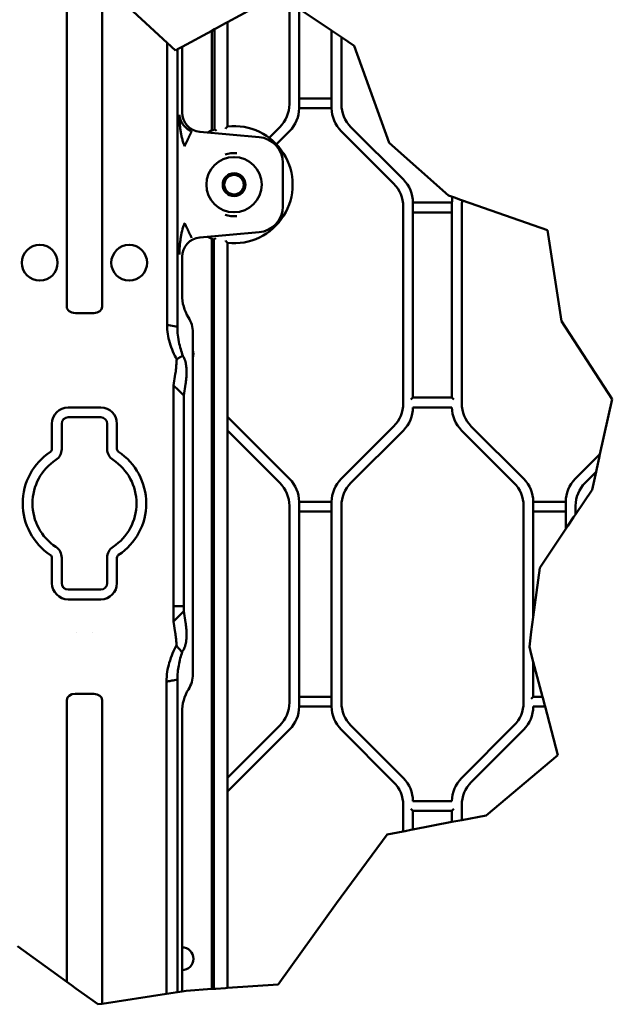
# Model space of a CAD drawing. Header units: millimetres. Extents: x 0 to 14369, y -869 to 2970.
# Tile 414 of 656: x 2514 to 2696, y 1609 to 1911. Entities that reach past the tile are written whole.
import ezdxf

# ---------------------------------------------------------------- set-up
doc = ezdxf.new("R2010")
doc.units = ezdxf.units.MM
doc.header["$LTSCALE"] = 10
doc.layers.add('Bruchlinie (ISO)', color=7, linetype='Continuous', lineweight=50)
doc.layers.add('Sichtbar (ISO)', color=7, linetype='Continuous', lineweight=50)

msp = doc.modelspace()

# ---------------------------------------------------------------- linework, layer by layer
at = {"layer": 'Bruchlinie (ISO)'}
for p, q in [((2539.528, 1922.647), (2559.519, 1904.186)), ((2578.091, 1910.524), (2593.665, 1918.978)), ((2578.091, 1910.524), (2593.665, 1918.978)), ((2600.091, 1914.649), (2610.091, 1907.912)), ((2600.091, 1914.649), (2610.091, 1907.912)), ((2578.091, 1910.524), (2577.491, 1910.198)), ((2578.091, 1910.524), (2577.491, 1910.198)), ((2564.091, 1902.924), (2573.239, 1907.89)), ((2573.239, 1907.89), (2574.118, 1908.367)), ((2573.239, 1907.89), (2574.118, 1908.367)), ((2574.718, 1908.693), (2574.118, 1908.367)), ((2574.718, 1908.693), (2574.118, 1908.367)), ((2574.718, 1908.693), (2577.491, 1910.198)), ((2574.718, 1908.693), (2577.491, 1910.198)), ((2610.691, 1907.507), (2610.091, 1907.912)), ((2610.691, 1907.507), (2610.091, 1907.912)), ((2610.691, 1907.507), (2612.491, 1906.295)), ((2610.691, 1907.507), (2612.491, 1906.295)), ((2613.091, 1905.89), (2612.491, 1906.295)), ((2613.091, 1905.89), (2612.491, 1906.295)), ((2613.091, 1905.89), (2617.055, 1903.22)), ((2613.091, 1905.89), (2617.055, 1903.22)), ((2559.519, 1904.186), (2562.072, 1901.828)), ((2562.072, 1901.828), (2562.685, 1902.161)), ((2562.685, 1902.161), (2564.091, 1902.924)), ((2617.055, 1903.22), (2627.797, 1873.444)), ((2617.055, 1903.22), (2627.797, 1873.444)), ((2627.797, 1873.444), (2646.064, 1857.193)), ((2627.797, 1873.444), (2646.064, 1857.193)), ((2646.064, 1857.193), (2647.246, 1856.779)), ((2646.064, 1857.193), (2647.246, 1856.779)), ((2647.246, 1856.779), (2647.821, 1856.578)), ((2647.246, 1856.779), (2647.82, 1856.579)), ((2647.82, 1856.579), (2649.709, 1855.917)), ((2647.821, 1856.578), (2649.709, 1855.917)), ((2649.709, 1855.917), (2650.28, 1855.717)), ((2649.709, 1855.917), (2650.28, 1855.717)), ((2650.28, 1855.717), (2676.485, 1846.537)), ((2650.28, 1855.717), (2676.485, 1846.537)), ((2676.485, 1846.537), (2680.724, 1818.583)), ((2676.485, 1846.537), (2680.724, 1818.583)), ((2680.724, 1818.583), (2696.389, 1794.611)), ((2680.724, 1818.583), (2696.389, 1794.611)), ((2696.389, 1794.611), (2692.6, 1777.674)), ((2696.389, 1794.611), (2692.6, 1777.674)), ((2692.355, 1776.581), (2692.6, 1777.674)), ((2692.355, 1776.581), (2692.6, 1777.674)), ((2692.355, 1776.581), (2691.622, 1773.302)), ((2692.355, 1776.581), (2691.622, 1773.302)), ((2691.377, 1772.209), (2690.151, 1766.726)), ((2691.377, 1772.209), (2691.622, 1773.302)), ((2691.377, 1772.209), (2691.622, 1773.302)), ((2690.151, 1766.726), (2685.091, 1759.177)), ((2684.491, 1758.281), (2685.091, 1759.177)), ((2684.491, 1758.281), (2685.091, 1759.177)), ((2684.491, 1758.281), (2682.691, 1755.596)), ((2684.491, 1758.281), (2682.691, 1755.596)), ((2682.091, 1754.7), (2674.098, 1742.773)), ((2682.091, 1754.7), (2674.098, 1742.773)), ((2682.091, 1754.7), (2682.691, 1755.596)), ((2682.091, 1754.7), (2682.691, 1755.596)), ((2674.098, 1742.773), (2672.091, 1727.564)), ((2674.098, 1742.773), (2672.091, 1727.564)), ((2671.491, 1723.017), (2672.091, 1727.564)), ((2671.491, 1723.017), (2672.091, 1727.564)), ((2671.491, 1723.017), (2670.888, 1718.45)), ((2671.491, 1723.017), (2670.888, 1718.45)), ((2670.888, 1718.45), (2671.491, 1716.156)), ((2670.888, 1718.45), (2671.491, 1716.156)), ((2672.091, 1713.871), (2671.491, 1716.156)), ((2672.091, 1713.871), (2671.491, 1716.156)), ((2672.091, 1713.871), (2674.929, 1703.065)), ((2672.091, 1713.871), (2674.929, 1703.065)), ((2675.087, 1702.465), (2674.929, 1703.065)), ((2675.087, 1702.465), (2675.56, 1700.665)), ((2675.717, 1700.065), (2675.56, 1700.665)), ((2675.717, 1700.065), (2679.651, 1685.089)), ((2679.651, 1685.089), (2657.556, 1666.616)), ((2649.491, 1665.054), (2650.091, 1665.17)), ((2649.491, 1665.054), (2650.091, 1665.17)), ((2657.556, 1666.616), (2650.091, 1665.17)), ((2634.491, 1662.149), (2632.691, 1661.8)), ((2634.491, 1662.149), (2632.691, 1661.8)), ((2634.491, 1662.149), (2635.091, 1662.265)), ((2634.491, 1662.149), (2635.091, 1662.265)), ((2647.091, 1664.589), (2635.091, 1662.265)), ((2647.091, 1664.589), (2635.091, 1662.265)), ((2647.091, 1664.589), (2647.691, 1664.706)), ((2647.091, 1664.589), (2647.691, 1664.706)), ((2649.491, 1665.054), (2647.691, 1664.706)), ((2649.491, 1665.054), (2647.691, 1664.706)), ((2627.188, 1660.734), (2611.629, 1639.63)), ((2627.188, 1660.734), (2611.629, 1639.63)), ((2632.091, 1661.684), (2627.188, 1660.734)), ((2632.091, 1661.684), (2627.188, 1660.734)), ((2632.091, 1661.684), (2632.691, 1661.8)), ((2632.091, 1661.684), (2632.691, 1661.8)), ((2611.629, 1639.63), (2593.607, 1614.633)), ((2611.629, 1639.63), (2593.607, 1614.633)), ((2528.654, 1615.46), (2513.507, 1626.401)), ((2530.068, 1614.439), (2528.654, 1615.46)), ((2531.482, 1613.417), (2530.068, 1614.439)), ((2593.607, 1614.633), (2578.091, 1613.569)), ((2593.607, 1614.633), (2578.091, 1613.569)), ((2536.7, 1609.649), (2531.482, 1613.417)), ((2559.349, 1611.768), (2539.528, 1608.725)), ((2562.676, 1612.279), (2559.349, 1611.768)), ((2564.091, 1612.496), (2562.676, 1612.279)), ((2565.409, 1612.699), (2564.091, 1612.496)), ((2573.239, 1613.236), (2565.409, 1612.699)), ((2573.891, 1613.281), (2573.239, 1613.236)), ((2573.891, 1613.281), (2573.239, 1613.236)), ((2573.891, 1613.281), (2574.491, 1613.322)), ((2573.891, 1613.281), (2574.491, 1613.322)), ((2577.491, 1613.528), (2574.491, 1613.322)), ((2577.491, 1613.528), (2574.491, 1613.322)), ((2577.491, 1613.528), (2578.091, 1613.569)), ((2577.491, 1613.528), (2578.091, 1613.569)), ((2538.114, 1608.627), (2536.7, 1609.649)), ((2538.25, 1608.529), (2538.114, 1608.627)), ((2539.528, 1608.725), (2538.25, 1608.529))]:
    msp.add_line(p, q, dxfattribs=at)
at = {"layer": 'Sichtbar (ISO)'}
for p, q in [((2539.528, 1922.647), (2539.528, 1823.005)), ((2528.654, 1823.005), (2528.654, 1920.374)), ((2597.091, 1916.67), (2597.091, 1885.307)), ((2597.091, 1885.307), (2597.091, 1916.67)), ((2600.091, 1884.065), (2600.091, 1914.649)), ((2600.091, 1914.649), (2600.091, 1884.065)), ((2578.091, 1878.433), (2578.091, 1910.524)), ((2578.091, 1910.524), (2578.091, 1878.433)), ((2573.239, 1877.189), (2573.239, 1907.89)), ((2574.118, 1908.367), (2574.118, 1877.524)), ((2574.118, 1877.524), (2574.118, 1908.367)), ((2610.091, 1907.912), (2610.091, 1884.065)), ((2610.091, 1884.065), (2610.091, 1907.912)), ((2613.091, 1885.307), (2613.091, 1905.89)), ((2613.091, 1905.89), (2613.091, 1885.307)), ((2559.519, 1821.077), (2559.519, 1904.186)), ((2562.685, 1902.161), (2562.685, 1821.077)), ((2564.091, 1902.924), (2564.091, 1882.747)), ((2610.091, 1887.065), (2600.091, 1887.065)), ((2600.091, 1887.065), (2610.091, 1887.065)), ((2600.091, 1884.065), (2610.091, 1884.065)), ((2610.091, 1884.065), (2600.091, 1884.065)), ((2594.162, 1878.236), (2590.879, 1874.953)), ((2590.879, 1874.953), (2594.162, 1878.236)), ((2593.126, 1872.957), (2597.162, 1876.994)), ((2597.162, 1876.994), (2593.126, 1872.957)), ((2613.02, 1876.994), (2629.162, 1860.852)), ((2629.162, 1860.852), (2613.02, 1876.994)), ((2632.162, 1862.094), (2616.02, 1878.236)), ((2616.02, 1878.236), (2632.162, 1862.094)), ((2587.788, 1875.183), (2569.561, 1876.778)), ((2595.091, 1853.875), (2595.091, 1867.213)), ((2632.091, 1853.781), (2632.091, 1793.307)), ((2632.091, 1793.307), (2632.091, 1853.781)), ((2635.091, 1795.065), (2635.091, 1855.023)), ((2647.091, 1855.023), (2635.091, 1855.023)), ((2635.091, 1855.023), (2635.091, 1795.065)), ((2635.091, 1855.023), (2647.091, 1855.023)), ((2647.091, 1855.023), (2647.091, 1795.065)), ((2647.091, 1795.065), (2647.091, 1855.023)), ((2650.091, 1793.307), (2650.091, 1853.781)), ((2650.091, 1853.781), (2650.091, 1793.307)), ((2635.091, 1852.023), (2647.091, 1852.023)), ((2647.091, 1852.023), (2635.091, 1852.023)), ((2569.561, 1844.31), (2587.788, 1845.905)), ((2573.239, 1613.236), (2573.239, 1843.899)), ((2573.891, 1843.645), (2573.891, 1613.281)), ((2573.891, 1613.281), (2573.891, 1843.645)), ((2578.091, 1613.569), (2578.091, 1842.655)), ((2578.091, 1842.655), (2578.091, 1613.569)), ((2564.091, 1838.341), (2564.091, 1826.718)), ((2531.465, 1821.079), (2536.717, 1821.079)), ((2536.892, 1821.078), (2536.953, 1821.079)), ((2562.664, 1816.807), (2559.498, 1817.417)), ((2567.391, 1710.01), (2567.391, 1815.078)), ((2561.514, 1798.807), (2562.014, 1802.283)), ((2562.972, 1797.364), (2561.514, 1798.807)), ((2565.18, 1799.152), (2564.68, 1795.676)), ((2564.68, 1795.676), (2562.972, 1797.364)), ((2561.456, 1730.98), (2561.456, 1794.108)), ((2564.622, 1794.079), (2564.622, 1730.98)), ((2635.091, 1795.065), (2634.491, 1794.465)), ((2647.091, 1795.065), (2635.091, 1795.065)), ((2647.691, 1794.465), (2647.091, 1795.065)), ((2539.091, 1792.044), (2529.091, 1792.044)), ((2635.091, 1792.065), (2647.091, 1792.065)), ((2524.091, 1779.247), (2524.091, 1787.044)), ((2527.091, 1787.044), (2527.091, 1779.247)), ((2529.091, 1789.044), (2539.091, 1789.044)), ((2541.091, 1779.247), (2541.091, 1787.044)), ((2544.091, 1787.044), (2544.091, 1779.247)), ((2597.162, 1770.094), (2578.091, 1789.165)), ((2578.091, 1789.165), (2597.162, 1770.094)), ((2629.162, 1786.236), (2613.02, 1770.094)), ((2613.02, 1770.094), (2629.162, 1786.236)), ((2669.162, 1770.094), (2653.02, 1786.236)), ((2653.02, 1786.236), (2669.162, 1770.094)), ((2578.091, 1784.923), (2594.162, 1768.852)), ((2594.162, 1768.852), (2578.091, 1784.923)), ((2616.02, 1768.852), (2632.162, 1784.994)), ((2616.02, 1768.852), (2632.162, 1784.994)), ((2650.02, 1784.994), (2666.162, 1768.852)), ((2650.02, 1784.994), (2666.162, 1768.852)), ((2692.6, 1777.674), (2685.02, 1770.094)), ((2685.02, 1770.094), (2692.6, 1777.674)), ((2688.02, 1768.852), (2691.377, 1772.209)), ((2688.02, 1768.852), (2691.377, 1772.209)), ((2610.091, 1763.023), (2600.091, 1763.023)), ((2600.091, 1700.065), (2600.091, 1763.023)), ((2600.091, 1763.023), (2610.091, 1763.023)), ((2600.091, 1763.023), (2600.091, 1700.065)), ((2610.091, 1763.023), (2610.091, 1700.065)), ((2610.091, 1700.065), (2610.091, 1763.023)), ((2672.091, 1727.564), (2672.091, 1763.023)), ((2682.091, 1763.023), (2672.091, 1763.023)), ((2672.091, 1763.023), (2672.091, 1727.564)), ((2672.091, 1763.023), (2682.091, 1763.023)), ((2682.091, 1763.023), (2682.091, 1754.7)), ((2682.091, 1754.7), (2682.091, 1763.023)), ((2597.091, 1761.781), (2597.091, 1701.307)), ((2597.091, 1701.307), (2597.091, 1761.781)), ((2600.091, 1760.023), (2610.091, 1760.023)), ((2610.091, 1760.023), (2600.091, 1760.023)), ((2613.091, 1701.307), (2613.091, 1761.781)), ((2613.091, 1701.307), (2613.091, 1761.781)), ((2669.091, 1761.781), (2669.091, 1701.307)), ((2669.091, 1761.781), (2669.091, 1701.307)), ((2672.091, 1760.023), (2682.091, 1760.023)), ((2682.091, 1760.023), (2672.091, 1760.023)), ((2685.091, 1759.177), (2685.091, 1761.781)), ((2685.091, 1759.177), (2685.091, 1761.781)), ((2524.091, 1738.044), (2524.091, 1745.841)), ((2527.091, 1745.841), (2527.091, 1738.044)), ((2541.091, 1738.044), (2541.091, 1745.841)), ((2544.091, 1745.841), (2544.091, 1738.044)), ((2539.091, 1736.044), (2529.091, 1736.044)), ((2529.091, 1733.044), (2539.091, 1733.044)), ((2564.622, 1730.98), (2561.456, 1730.98)), ((2561.514, 1726.281), (2564.681, 1729.403)), ((2564.681, 1729.403), (2565.18, 1725.936)), ((2562.014, 1722.805), (2561.514, 1726.281)), ((2531.491, 1722.803), (2531.491, 1722.805)), ((2536.691, 1722.805), (2536.691, 1722.804)), ((2672.091, 1703.065), (2672.091, 1713.871)), ((2672.091, 1713.871), (2672.091, 1703.065)), ((2528.654, 1702.084), (2528.654, 1615.46)), ((2531.482, 1704.009), (2531.482, 1704.009)), ((2536.73, 1704.01), (2536.731, 1704.01)), ((2536.911, 1704.009), (2536.952, 1704.009)), ((2539.528, 1608.725), (2539.528, 1702.084)), ((2559.349, 1611.768), (2559.349, 1704.011)), ((2562.676, 1612.279), (2562.676, 1704.011)), ((2610.091, 1703.065), (2600.091, 1703.065)), ((2600.091, 1703.065), (2610.091, 1703.065)), ((2672.091, 1703.065), (2671.491, 1702.465)), ((2674.929, 1703.065), (2672.091, 1703.065)), ((2564.091, 1698.37), (2564.091, 1612.496)), ((2600.091, 1700.065), (2610.091, 1700.065)), ((2610.091, 1700.065), (2600.091, 1700.065)), ((2672.091, 1700.065), (2675.717, 1700.065)), ((2594.162, 1694.236), (2578.091, 1678.165)), ((2578.091, 1678.165), (2594.162, 1694.236)), ((2578.091, 1673.923), (2597.162, 1692.994)), ((2597.162, 1692.994), (2578.091, 1673.923)), ((2613.02, 1692.994), (2629.162, 1676.852)), ((2629.162, 1676.852), (2613.02, 1692.994)), ((2632.162, 1678.094), (2616.02, 1694.236)), ((2632.162, 1678.094), (2616.02, 1694.236)), ((2666.162, 1694.236), (2650.02, 1678.094)), ((2666.162, 1694.236), (2650.02, 1678.094)), ((2653.02, 1676.852), (2669.162, 1692.994)), ((2653.02, 1676.852), (2669.162, 1692.994)), ((2632.091, 1669.781), (2632.091, 1661.684)), ((2632.091, 1661.684), (2632.091, 1669.781)), ((2634.491, 1668.623), (2635.091, 1668.023)), ((2647.091, 1671.023), (2635.091, 1671.023)), ((2647.091, 1668.023), (2647.691, 1668.623)), ((2650.091, 1665.17), (2650.091, 1669.781)), ((2650.091, 1665.17), (2650.091, 1669.781)), ((2635.091, 1662.265), (2635.091, 1668.023)), ((2635.091, 1668.023), (2635.091, 1662.265)), ((2635.091, 1668.023), (2647.091, 1668.023)), ((2647.091, 1668.023), (2647.091, 1664.589)), ((2647.091, 1664.589), (2647.091, 1668.023))]:
    msp.add_line(p, q, dxfattribs=at)
for centre, radius in [((2580.091, 1860.544), 8.5), ((2580.091, 1860.544), 3.5), ((2580.091, 1860.544), 3), ((2520.344, 1836.544), 5.5), ((2547.838, 1836.544), 5.5)]:
    msp.add_circle(centre, radius, dxfattribs=at)
for centre, radius, start, end in [((2587.091, 1885.307), 10, 315, 0), ((2587.091, 1885.307), 10, 315, 0), ((2590.091, 1884.065), 10, 315, 0), ((2590.091, 1884.065), 10, 315, 0), ((2620.091, 1884.065), 10, 180, 225), ((2620.091, 1884.065), 10, 180, 225), ((2623.091, 1885.307), 10, 180, 225), ((2623.091, 1885.307), 10, 180, 225), ((2580.091, 1860.544), 18, 109.3809, 117.06484), ((2580.091, 1860.544), 18, 109.3809, 117.06484), ((2580.091, 1860.544), 18, 263.62063, 96.37937), ((2580.091, 1860.544), 18, 263.62063, 96.37937), ((2587.091, 1867.213), 8, 0, 85), ((2625.091, 1855.023), 10, 0, 45), ((2625.091, 1855.023), 10, 0, 45), ((2622.091, 1853.781), 10, 0, 45), ((2622.091, 1853.781), 10, 0, 45), ((2657.091, 1855.023), 10, 169.88528, 180), ((2657.091, 1855.023), 10, 169.88528, 180), ((2587.091, 1853.875), 8, 275, 0), ((2660.091, 1853.781), 10, 168.83661, 180), ((2660.091, 1853.781), 10, 168.83661, 180), ((2580.091, 1860.544), 18, 242.93516, 249.85211), ((2580.091, 1860.544), 18, 242.93516, 249.85211), ((2564.091, 1808.544), 3.5, 340.53705, 19.46295), ((2564.091, 1808.544), 3.5, 340.53705, 19.46295), ((2622.091, 1793.307), 10, 315, 0), ((2622.091, 1793.307), 10, 315, 0), ((2660.091, 1793.307), 10, 180, 225), ((2660.091, 1793.307), 10, 180, 225), ((2529.091, 1787.044), 5, 90, 180), ((2539.091, 1787.044), 5, 0, 90), ((2625.091, 1792.065), 10, 315, 0), ((2625.091, 1792.065), 10, 315, 0), ((2657.091, 1792.065), 10, 180, 225), ((2657.091, 1792.065), 10, 180, 225), ((2529.091, 1787.044), 2, 90, 179.99999), ((2539.091, 1787.044), 2, 0, 90), ((2534.091, 1762.544), 19, 123.36701, 236.63299), ((2523.091, 1779.247), 1, 303.36701, 0), ((2523.091, 1779.247), 4, 303.99093, 0), ((2545.091, 1779.247), 4, 180, 236.63299), ((2545.091, 1779.247), 1, 180, 234.64979), ((2534.091, 1762.544), 19, 303.45549, 56.73738), ((2534.091, 1762.544), 16, 123.21103, 236.78896), ((2534.091, 1762.544), 16, 303.36701, 56.63299), ((2587.091, 1761.781), 10, 0, 45), ((2587.091, 1761.781), 10, 0, 45), ((2590.091, 1763.023), 10, 0, 45), ((2590.091, 1763.023), 10, 0, 45), ((2620.091, 1763.023), 10, 135, 180), ((2620.091, 1763.023), 10, 135, 180), ((2623.091, 1761.781), 10, 135, 180), ((2623.091, 1761.781), 10, 135, 180), ((2659.091, 1761.781), 10, 0, 45), ((2659.091, 1761.781), 10, 0, 45), ((2662.091, 1763.023), 10, 0, 45), ((2662.091, 1763.023), 10, 0, 45), ((2692.091, 1763.023), 10, 135, 180), ((2692.091, 1763.023), 10, 135, 180), ((2695.091, 1761.781), 10, 135, 180), ((2695.091, 1761.781), 10, 135, 180), ((2523.091, 1745.841), 4, 0, 56.00909), ((2545.091, 1745.841), 4, 123.36701, 180), ((2523.091, 1745.841), 1, 0, 56.63299), ((2545.091, 1745.841), 1, 121.68609, 180), ((2529.091, 1738.044), 5, 180, 270), ((2529.091, 1738.044), 2, 180, 270), ((2539.091, 1738.044), 2, 270, 0), ((2539.091, 1738.044), 5, 270, 0), ((2587.091, 1701.307), 10, 315, 0), ((2587.091, 1701.307), 10, 315, 0), ((2590.091, 1700.065), 10, 315, 0), ((2590.091, 1700.065), 10, 315, 0), ((2620.091, 1700.065), 10, 180, 225), ((2620.091, 1700.065), 10, 180, 225), ((2623.091, 1701.307), 10, 180, 225), ((2623.091, 1701.307), 10, 180, 225), ((2659.091, 1701.307), 10, 315, 0), ((2659.091, 1701.307), 10, 315, 0), ((2662.091, 1700.065), 10, 315, 0), ((2662.091, 1700.065), 10, 315, 0), ((2625.091, 1671.023), 10, 0, 45), ((2625.091, 1671.023), 10, 0, 45), ((2657.091, 1671.023), 10, 135, 180), ((2657.091, 1671.023), 10, 135, 180), ((2622.091, 1669.781), 10, 0, 45), ((2622.091, 1669.781), 10, 0, 45), ((2660.091, 1669.781), 10, 135, 180), ((2660.091, 1669.781), 10, 135, 180), ((2564.091, 1622.544), 3.5, 270, 90), ((2564.091, 1622.544), 3.5, 270, 90)]:
    msp.add_arc(centre, radius, start, end, dxfattribs=at)
for centre, major_axis, ratio, start_param, end_param in [((2570.099, 1882.762), (4.435, 4.064), 0.9974831, 2.4010828, 3.8821025), ((2570.099, 1838.326), (4.435, -4.064), 0.9974831, 2.4010828, 3.8821025), ((2576.108, 1826.946), (-1.822, -12.655), 0.9385552, 4.8646179, 5.4468703), ((2531.482, 1823.079), (-2.826, -0.148), 0.7066218, 6.2463023, 7.7491263), ((2536.7, 1823.079), (-2.826, 0.148), 0.7066218, 1.6975863, 3.1786082), ((2559.38, 1814.926), (1.215, 8.437), 0.9385552, 4.8646179, 5.4468703), ((2556.75, 1796.658), (5.875, 12.738), 0.5153214, 5.9309694, 5.9788155), ((2559.38, 1710.162), (-1.215, 8.437), 0.9385552, 3.9779076, 4.5601601), ((2576.108, 1698.142), (1.822, -12.655), 0.9385552, 3.9779076, 4.5601601), ((2531.482, 1702.009), (-2.826, 0.148), 0.7066218, 4.823319, 6.3196), ((2536.7, 1702.009), (2.826, 0.148), 0.7066218, 6.2468252, 7.7275097)]:
    msp.add_ellipse(centre, major_axis=major_axis, ratio=ratio, start_param=start_param, end_param=end_param, dxfattribs=at)
for points, knots in [([(2563.278, 1882.001), (2563.283, 1881.942), (2563.295, 1881.819), (2563.32, 1881.631), (2563.38, 1881.261), (2563.586, 1880.542), (2563.865, 1879.889), (2564.253, 1879.234), (2564.469, 1878.939), (2564.707, 1878.641), (2564.964, 1878.359), (2565.254, 1878.073), (2565.595, 1877.775), (2565.984, 1877.476), (2566.456, 1877.178), (2566.729, 1877.031), (2566.872, 1876.958), (2566.97, 1876.911), (2567.018, 1876.888)], [0, 0, 0, 0, 0.0484089, 0.0968591, 0.165394, 0.2618841, 0.3564745, 0.4474834, 0.5096073, 0.5708548, 0.6316595, 0.6927028, 0.7550396, 0.8192378, 0.884927, 0.9321715, 0.9659438, 1, 1, 1, 1]), ([(2563.492, 1878.329), (2563.448, 1878.735), (2563.41, 1879.142), (2563.38, 1879.549), (2563.35, 1879.957), (2563.326, 1880.365), (2563.309, 1880.774), (2563.301, 1880.978), (2563.294, 1881.183), (2563.289, 1881.387), (2563.286, 1881.49), (2563.284, 1881.592), (2563.282, 1881.694), (2563.28, 1881.797), (2563.279, 1881.899), (2563.278, 1882.001)], [0.62238864, 0.62238864, 0.62238864, 0.62238864, 0.74806728, 0.74806728, 0.74806728, 0.87406382, 0.87406382, 0.87406382, 0.9370666, 0.9370666, 0.9370666, 0.96854543, 0.96854543, 0.96854543, 1, 1, 1, 1]), ([(2563.297, 1881.112), (2563.297, 1881.117), (2563.297, 1881.122), (2563.287, 1881.418), (2563.281, 1881.71), (2563.278, 1882.001)], [0.451618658, 0.451618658, 0.451618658, 0.451618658, 0.452428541, 0.452428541, 0.497069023, 0.497069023, 0.497069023, 0.497069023]), ([(2564.876, 1872.382), (2564.856, 1872.43), (2564.836, 1872.478), (2564.816, 1872.527), (2564.797, 1872.575), (2564.777, 1872.623), (2564.758, 1872.671), (2564.72, 1872.767), (2564.683, 1872.864), (2564.647, 1872.961), (2564.575, 1873.154), (2564.507, 1873.348), (2564.443, 1873.544), (2564.38, 1873.738), (2564.32, 1873.934), (2564.265, 1874.13), (2564.209, 1874.327), (2564.157, 1874.524), (2564.108, 1874.721), (2564.06, 1874.919), (2564.014, 1875.117), (2563.971, 1875.315), (2563.928, 1875.514), (2563.887, 1875.713), (2563.849, 1875.913), (2563.811, 1876.113), (2563.775, 1876.313), (2563.742, 1876.513), (2563.708, 1876.714), (2563.677, 1876.915), (2563.647, 1877.116), (2563.588, 1877.52), (2563.536, 1877.924), (2563.492, 1878.329)], [0, 0, 0, 0, 0.01570488, 0.01570488, 0.01570488, 0.03138039, 0.03138039, 0.03138039, 0.06264871, 0.06264871, 0.06264871, 0.1249111, 0.1249111, 0.1249111, 0.18693985, 0.18693985, 0.18693985, 0.2488699, 0.2488699, 0.2488699, 0.31080742, 0.31080742, 0.31080742, 0.37282722, 0.37282722, 0.37282722, 0.43497729, 0.43497729, 0.43497729, 0.4972843, 0.4972843, 0.4972843, 0.62238864, 0.62238864, 0.62238864, 0.62238864]), ([(2574.718, 1877.094), (2574.716, 1877.095), (2574.715, 1877.096), (2574.66, 1877.136), (2574.606, 1877.175), (2574.503, 1877.249), (2574.454, 1877.284), (2574.345, 1877.363), (2574.288, 1877.403), (2574.201, 1877.465), (2574.169, 1877.487), (2574.128, 1877.517), (2574.118, 1877.524), (2574.118, 1877.524)], [-0.105619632, -0.105619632, -0.105619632, -0.105619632, -0.105316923, -0.105316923, -0.095427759, -0.095427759, -0.085790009, -0.085790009, -0.073003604, -0.073003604, -0.06238383, -0.06238383, -0.052658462, -0.052658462, -0.052658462, -0.052658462]), ([(2574.118, 1877.524), (2574.118, 1877.524), (2574.128, 1877.517), (2574.169, 1877.487), (2574.201, 1877.465), (2574.288, 1877.403), (2574.345, 1877.363), (2574.454, 1877.284), (2574.503, 1877.249), (2574.606, 1877.175), (2574.66, 1877.136), (2574.715, 1877.096), (2574.716, 1877.095), (2574.718, 1877.094)], [0.052658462, 0.052658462, 0.052658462, 0.052658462, 0.06238383, 0.06238383, 0.073003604, 0.073003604, 0.085790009, 0.085790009, 0.095427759, 0.095427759, 0.105316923, 0.105316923, 0.105619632, 0.105619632, 0.105619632, 0.105619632]), ([(2577.491, 1877.749), (2577.493, 1877.751), (2577.494, 1877.752), (2577.563, 1877.832), (2577.63, 1877.91), (2577.756, 1878.054), (2577.816, 1878.123), (2577.921, 1878.242), (2577.968, 1878.294), (2578.033, 1878.368), (2578.056, 1878.393), (2578.084, 1878.425), (2578.091, 1878.433), (2578.091, 1878.433)], [-0.000375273, -0.000375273, -0.000375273, -0.000375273, 0, 0, 0.015334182, 0.015334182, 0.029630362, 0.029630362, 0.042480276, 0.042480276, 0.051789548, 0.051789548, 0.059828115, 0.059828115, 0.059828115, 0.059828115]), ([(2578.091, 1878.433), (2578.091, 1878.433), (2578.084, 1878.425), (2578.056, 1878.393), (2578.033, 1878.368), (2577.968, 1878.294), (2577.921, 1878.242), (2577.816, 1878.123), (2577.756, 1878.054), (2577.63, 1877.91), (2577.563, 1877.832), (2577.494, 1877.752), (2577.493, 1877.751), (2577.491, 1877.749)], [-0.059828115, -0.059828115, -0.059828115, -0.059828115, -0.051789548, -0.051789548, -0.042480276, -0.042480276, -0.029630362, -0.029630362, -0.015334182, -0.015334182, 0, 0, 0.000375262, 0.000375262, 0.000375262, 0.000375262]), ([(2564.876, 1872.382), (2564.88, 1872.391), (2564.884, 1872.4), (2564.888, 1872.409), (2564.892, 1872.417), (2564.896, 1872.425), (2564.901, 1872.435), (2564.907, 1872.449), (2564.915, 1872.466), (2564.925, 1872.487), (2564.94, 1872.517), (2564.958, 1872.555), (2564.975, 1872.592), (2564.993, 1872.628), (2565.009, 1872.663), (2565.025, 1872.696), (2565.04, 1872.728), (2565.055, 1872.759), (2565.074, 1872.8), (2565.102, 1872.858), (2565.14, 1872.938), (2565.173, 1873.007), (2565.205, 1873.075), (2565.233, 1873.133), (2565.27, 1873.212), (2565.323, 1873.324), (2565.396, 1873.477), (2565.462, 1873.616), (2565.529, 1873.756), (2565.588, 1873.881), (2565.65, 1874.01), (2565.711, 1874.139), (2565.773, 1874.27), (2565.83, 1874.389), (2565.886, 1874.508), (2565.937, 1874.615), (2566.002, 1874.751), (2566.094, 1874.945), (2566.212, 1875.193), (2566.32, 1875.419), (2566.428, 1875.645), (2566.525, 1875.85), (2566.591, 1875.99), (2566.639, 1876.089), (2566.672, 1876.16), (2566.706, 1876.232), (2566.74, 1876.304), (2566.775, 1876.376), (2566.805, 1876.44), (2566.836, 1876.505), (2566.863, 1876.562), (2566.887, 1876.612), (2566.911, 1876.663), (2566.932, 1876.706), (2566.951, 1876.746), (2566.97, 1876.785), (2566.985, 1876.819), (2566.995, 1876.838), (2567.001, 1876.852), (2567.005, 1876.861), (2567.009, 1876.869), (2567.013, 1876.876), (2567.016, 1876.883), (2567.018, 1876.888)], [0.00002108, 0.00002108, 0.00002108, 0.00002108, 0.01467403, 0.01467403, 0.01467403, 0.02934174, 0.02934174, 0.02934174, 0.05008267, 0.05008267, 0.05008267, 0.07939012, 0.07939012, 0.07939012, 0.10868059, 0.10868059, 0.10868059, 0.13796061, 0.13796061, 0.13796061, 0.17936241, 0.17936241, 0.17936241, 0.22078448, 0.22078448, 0.22078448, 0.2794473, 0.2794473, 0.2794473, 0.33825409, 0.33825409, 0.33825409, 0.39714952, 0.39714952, 0.39714952, 0.45611577, 0.45611577, 0.45611577, 0.53967886, 0.53967886, 0.53967886, 0.62321707, 0.62321707, 0.62321707, 0.68219647, 0.68219647, 0.68219647, 0.74109733, 0.74109733, 0.74109733, 0.79990559, 0.79990559, 0.79990559, 0.8585689, 0.8585689, 0.8585689, 0.91712397, 0.91712397, 0.91712397, 0.95853791, 0.95853791, 0.95853791, 1, 1, 1, 1]), ([(2563.303, 1840.165), (2563.305, 1840.215), (2563.323, 1840.673), (2563.374, 1841.538), (2563.47, 1842.555), (2563.567, 1843.366), (2563.651, 1843.972), (2563.746, 1844.575), (2563.852, 1845.176), (2563.973, 1845.773), (2564.086, 1846.269), (2564.187, 1846.664), (2564.294, 1847.057), (2564.442, 1847.547), (2564.611, 1848.033), (2564.741, 1848.37), (2564.818, 1848.563), (2564.858, 1848.659), (2564.878, 1848.707)], [0.11058403, 0.11058403, 0.11058403, 0.11058403, 0.12594364, 0.25194362, 0.37762131, 0.44025568, 0.50272675, 0.56503055, 0.62717705, 0.68919318, 0.75112727, 0.78208712, 0.81305738, 0.87508472, 0.93734775, 0.96861745, 0.98429394, 1, 1, 1, 1]), ([(2567.033, 1844.207), (2567.032, 1844.209), (2567.03, 1844.212), (2567.029, 1844.215), (2567.027, 1844.218), (2567.026, 1844.22), (2567.023, 1844.226), (2567.017, 1844.238), (2566.999, 1844.275), (2566.977, 1844.32), (2566.955, 1844.365), (2566.934, 1844.407), (2566.899, 1844.479), (2566.85, 1844.582), (2566.762, 1844.764), (2566.659, 1844.979), (2566.556, 1845.195), (2566.44, 1845.435), (2566.324, 1845.678), (2566.219, 1845.896), (2566.113, 1846.115), (2566.001, 1846.349), (2565.889, 1846.582), (2565.769, 1846.83), (2565.641, 1847.096), (2565.514, 1847.361), (2565.377, 1847.646), (2565.256, 1847.898), (2565.16, 1848.097), (2565.074, 1848.275), (2565.007, 1848.417), (2564.965, 1848.506), (2564.931, 1848.581), (2564.908, 1848.626), (2564.901, 1848.639), (2564.895, 1848.65), (2564.891, 1848.66), (2564.887, 1848.666), (2564.885, 1848.673), (2564.883, 1848.679), (2564.879, 1848.689), (2564.878, 1848.699), (2564.878, 1848.707)], [0.00000051, 0.00000051, 0.00000051, 0.00000051, 0.03788426, 0.03788426, 0.03788426, 0.07602741, 0.07602741, 0.07602741, 0.16128992, 0.16128992, 0.16128992, 0.24662901, 0.24662901, 0.24662901, 0.36760544, 0.36760544, 0.36760544, 0.48924612, 0.48924612, 0.48924612, 0.59819475, 0.59819475, 0.59819475, 0.70684056, 0.70684056, 0.70684056, 0.81495382, 0.81495382, 0.81495382, 0.90020357, 0.90020357, 0.90020357, 0.95414226, 0.95414226, 0.95414226, 0.96984444, 0.96984444, 0.96984444, 0.98112804, 0.98112804, 0.98112804, 1, 1, 1, 1]), ([(2574.491, 1844.07), (2574.489, 1844.069), (2574.488, 1844.067), (2574.433, 1844.028), (2574.38, 1843.99), (2574.278, 1843.918), (2574.228, 1843.883), (2574.119, 1843.806), (2574.062, 1843.765), (2573.975, 1843.704), (2573.943, 1843.682), (2573.902, 1843.653), (2573.891, 1843.645), (2573.891, 1843.645)], [-0.000301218, -0.000301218, -0.000301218, -0.000301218, 0, 0, 0.009781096, 0.009781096, 0.019321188, 0.019321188, 0.03209482, 0.03209482, 0.04274356, 0.04274356, 0.052511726, 0.052511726, 0.052511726, 0.052511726]), ([(2573.891, 1843.645), (2573.891, 1843.645), (2573.902, 1843.653), (2573.943, 1843.682), (2573.975, 1843.704), (2574.062, 1843.765), (2574.119, 1843.806), (2574.228, 1843.883), (2574.278, 1843.918), (2574.38, 1843.99), (2574.433, 1844.028), (2574.488, 1844.067), (2574.489, 1844.069), (2574.491, 1844.07)], [-0.052511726, -0.052511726, -0.052511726, -0.052511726, -0.04274356, -0.04274356, -0.03209482, -0.03209482, -0.019321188, -0.019321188, -0.009781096, -0.009781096, 0, 0, 0.000301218, 0.000301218, 0.000301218, 0.000301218]), ([(2577.491, 1843.339), (2577.493, 1843.337), (2577.494, 1843.336), (2577.563, 1843.256), (2577.63, 1843.178), (2577.756, 1843.034), (2577.816, 1842.965), (2577.921, 1842.846), (2577.968, 1842.794), (2578.033, 1842.72), (2578.056, 1842.695), (2578.084, 1842.663), (2578.091, 1842.655), (2578.091, 1842.655)], [-0.120031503, -0.120031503, -0.120031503, -0.120031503, -0.11965623, -0.11965623, -0.104322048, -0.104322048, -0.090025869, -0.090025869, -0.077175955, -0.077175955, -0.067866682, -0.067866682, -0.059828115, -0.059828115, -0.059828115, -0.059828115]), ([(2578.091, 1842.655), (2578.091, 1842.655), (2578.084, 1842.663), (2578.056, 1842.695), (2578.033, 1842.72), (2577.968, 1842.794), (2577.921, 1842.846), (2577.816, 1842.965), (2577.756, 1843.034), (2577.63, 1843.178), (2577.563, 1843.256), (2577.494, 1843.336), (2577.493, 1843.337), (2577.491, 1843.339)], [0.059828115, 0.059828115, 0.059828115, 0.059828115, 0.067866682, 0.067866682, 0.077175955, 0.077175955, 0.090025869, 0.090025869, 0.104322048, 0.104322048, 0.11965623, 0.11965623, 0.120031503, 0.120031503, 0.120031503, 0.120031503]), ([(2563.278, 1839.087), (2563.28, 1839.291), (2563.286, 1839.651), (2563.297, 1840.01), (2563.303, 1840.165)], [0, 0, 0, 0, 0.06293739, 0.11058403, 0.11058403, 0.11058403, 0.11058403]), ([(2531.465, 1821.079), (2531.436, 1821.077), (2531.407, 1821.077), (2531.349, 1821.077), (2531.32, 1821.077), (2531.291, 1821.077)], [0.3704377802, 0.3704377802, 0.3704377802, 0.3704377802, 0.3747963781, 0.3747963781, 0.3791211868, 0.3791211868, 0.3791211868, 0.3791211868]), ([(2536.892, 1821.078), (2536.862, 1821.077), (2536.833, 1821.077), (2536.775, 1821.077), (2536.746, 1821.077), (2536.717, 1821.079)], [0.3554859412, 0.3554859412, 0.3554859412, 0.3554859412, 0.3598176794, 0.3598176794, 0.3641834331, 0.3641834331, 0.3641834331, 0.3641834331]), ([(2562.685, 1821.077), (2562.685, 1820.361), (2562.683, 1819.646), (2562.676, 1818.22), (2562.671, 1817.511), (2562.664, 1816.807)], [-0.21475095, -0.21475095, -0.21475095, -0.21475095, -0.10737621, -0.10737621, -0.000001, -0.000001, -0.000001, -0.000001]), ([(2562.453, 1806.803), (2562.049, 1807.54), (2561.655, 1808.343), (2560.922, 1810.058), (2560.583, 1810.974), (2560.05, 1812.787), (2559.841, 1813.677), (2559.561, 1815.516), (2559.493, 1816.453), (2559.498, 1817.417)], [0.0000037, 0.0000037, 0.0000037, 0.0000037, 0.1691285, 0.1691285, 0.33807827, 0.33807827, 0.48506754, 0.48506754, 0.63167598, 0.63167598, 0.63167598, 0.63167598]), ([(2562.664, 1816.807), (2562.647, 1815.735), (2562.726, 1814.174), (2563.436, 1810.652), (2563.879, 1809.201), (2564.322, 1807.903)], [0.000001, 0.000001, 0.000001, 0.000001, 0.16783761, 0.16783761, 0.30477539, 0.30477539, 0.30477539, 0.30477539]), ([(2564.122, 1807.831), (2564.104, 1807.824), (2564.087, 1807.816), (2564.055, 1807.801), (2564.036, 1807.792), (2563.98, 1807.765), (2563.944, 1807.748), (2563.83, 1807.693), (2563.763, 1807.659), (2563.545, 1807.543), (2563.402, 1807.459), (2562.977, 1807.195), (2562.708, 1807.004), (2562.453, 1806.803)], [-0.18372772, -0.18372772, -0.18372772, -0.18372772, -0.17693409, -0.17693409, -0.17140198, -0.17140198, -0.16124261, -0.16124261, -0.13903385, -0.13903385, -0.09463088, -0.09463088, -0.00000277, -0.00000277, -0.00000277, -0.00000277]), ([(2564.322, 1807.903), (2564.287, 1807.895), (2564.254, 1807.885), (2564.187, 1807.86), (2564.155, 1807.847), (2564.122, 1807.831)], [-0.018973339, -0.018973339, -0.018973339, -0.018973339, -0.009704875, -0.009704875, -0.000039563, -0.000039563, -0.000039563, -0.000039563]), ([(2565.416, 1801.36), (2565.444, 1801.698), (2565.468, 1802.064), (2565.507, 1803.16), (2565.495, 1803.894), (2565.361, 1805.071), (2565.279, 1805.559), (2565.065, 1806.336), (2564.972, 1806.617), (2564.762, 1807.125), (2564.653, 1807.351), (2564.528, 1807.569)], [0.00002493, 0.00002493, 0.00002493, 0.00002493, 0.09489246, 0.09489246, 0.26663317, 0.26663317, 0.37234279, 0.37234279, 0.42997009, 0.42997009, 0.47677691, 0.47677691, 0.47677691, 0.47677691]), ([(2562.014, 1802.283), (2562.099, 1802.77), (2562.174, 1803.399), (2562.285, 1804.538), (2562.321, 1804.95), (2562.389, 1805.833), (2562.422, 1806.304), (2562.453, 1806.803)], [0.000001, 0.000001, 0.000001, 0.000001, 0.21401081, 0.21401081, 0.32092532, 0.32092532, 0.42781662, 0.42781662, 0.42781662, 0.42781662]), ([(2565.416, 1801.36), (2565.379, 1800.916), (2565.341, 1800.512), (2565.262, 1799.772), (2565.222, 1799.442), (2565.18, 1799.152)], [-0.25178568, -0.25178568, -0.25178568, -0.25178568, -0.12660032, -0.12660032, -0.000001, -0.000001, -0.000001, -0.000001]), ([(2561.456, 1794.108), (2561.456, 1794.617), (2561.45, 1795.123), (2561.44, 1796.096), (2561.438, 1796.557), (2561.448, 1797.395), (2561.46, 1797.767), (2561.489, 1798.387), (2561.505, 1798.633), (2561.514, 1798.807)], [-0.30604565, -0.30604565, -0.30604565, -0.30604565, -0.22973931, -0.22973931, -0.15301664, -0.15301664, -0.07630058, -0.07630058, -0.000001, -0.000001, -0.000001, -0.000001]), ([(2564.68, 1795.676), (2564.671, 1795.607), (2564.662, 1795.521), (2564.648, 1795.314), (2564.642, 1795.197), (2564.631, 1794.923), (2564.628, 1794.772), (2564.623, 1794.439), (2564.622, 1794.259), (2564.622, 1794.079)], [-0.10425951, -0.10425951, -0.10425951, -0.10425951, -0.07717399, -0.07717399, -0.05198374, -0.05198374, -0.02693064, -0.02693064, -0.00001191, -0.00001191, -0.00001191, -0.00001191]), ([(2561.456, 1730.98), (2561.456, 1730.471), (2561.45, 1729.965), (2561.44, 1728.992), (2561.438, 1728.531), (2561.448, 1727.693), (2561.46, 1727.321), (2561.489, 1726.701), (2561.505, 1726.455), (2561.514, 1726.281)], [0.000001, 0.000001, 0.000001, 0.000001, 0.07630703, 0.07630703, 0.15302625, 0.15302625, 0.22974126, 0.22974126, 0.30603639, 0.30603639, 0.30603639, 0.30603639]), ([(2564.622, 1730.98), (2564.623, 1730.6), (2564.628, 1730.262), (2564.638, 1729.994), (2564.648, 1729.726), (2564.662, 1729.528), (2564.681, 1729.403)], [0.00000108, 0.00000108, 0.00000108, 0.00000108, 0.5, 0.5, 0.5, 0.99999476, 0.99999476, 0.99999476, 0.99999476]), ([(2565.18, 1725.936), (2565.222, 1725.648), (2565.262, 1725.337), (2565.342, 1724.594), (2565.379, 1724.181), (2565.417, 1723.726)], [-0.24745714, -0.24745714, -0.24745714, -0.24745714, -0.1253141, -0.1253141, -0.00029978, -0.00029978, -0.00029978, -0.00029978]), ([(2562.412, 1718.903), (2562.383, 1719.327), (2562.353, 1719.729), (2562.291, 1720.484), (2562.258, 1720.838), (2562.192, 1721.493), (2562.157, 1721.794), (2562.087, 1722.341), (2562.051, 1722.587), (2562.014, 1722.805)], [0.00006086, 0.00006086, 0.00006086, 0.00006086, 0.09555917, 0.09555917, 0.19123709, 0.19123709, 0.28686677, 0.28686677, 0.38248167, 0.38248167, 0.38248167, 0.38248167]), ([(2565.417, 1723.726), (2565.486, 1722.832), (2565.517, 1721.834), (2565.393, 1720.326), (2565.312, 1719.726), (2565.074, 1718.808), (2564.975, 1718.497), (2564.695, 1717.809), (2564.53, 1717.504), (2564.358, 1717.242)], [-0.30976326, -0.30976326, -0.30976326, -0.30976326, -0.16514188, -0.16514188, -0.08593909, -0.08593909, -0.04706002, -0.04706002, -0.0000136, -0.0000136, -0.0000136, -0.0000136]), ([(2559.327, 1707.755), (2559.322, 1708.775), (2559.397, 1709.766), (2559.694, 1711.711), (2559.913, 1712.647), (2560.471, 1714.559), (2560.829, 1715.522), (2561.593, 1717.311), (2562.004, 1718.143), (2562.412, 1718.903)], [0.00001349, 0.00001349, 0.00001349, 0.00001349, 0.15588231, 0.15588231, 0.31186093, 0.31186093, 0.49262299, 0.49262299, 0.67475242, 0.67475242, 0.67475242, 0.67475242]), ([(2562.412, 1718.903), (2562.496, 1718.763), (2562.585, 1718.624), (2562.773, 1718.348), (2562.871, 1718.212), (2563.045, 1717.989), (2563.117, 1717.901), (2563.581, 1717.359), (2563.919, 1717.079), (2564.142, 1716.89)], [0, 0, 0, 0, 0.04637098, 0.04637098, 0.09290232, 0.09290232, 0.12377966, 0.12377966, 0.28509255, 0.28509255, 0.28509255, 0.28509255]), ([(2564.142, 1716.89), (2563.733, 1715.628), (2563.343, 1714.247), (2562.798, 1711.351), (2562.629, 1709.91), (2562.654, 1708.348)], [0.00000097, 0.00000097, 0.00000097, 0.00000097, 0.27146084, 0.27146084, 0.51931406, 0.51931406, 0.51931406, 0.51931406]), ([(2564.358, 1717.242), (2564.322, 1717.184), (2564.285, 1717.126), (2564.213, 1717.009), (2564.177, 1716.95), (2564.142, 1716.89)], [0.000127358, 0.000127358, 0.000127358, 0.000127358, 0.010422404, 0.010422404, 0.020771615, 0.020771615, 0.020771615, 0.020771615]), ([(2562.654, 1708.348), (2562.1, 1708.249), (2561.545, 1708.15), (2559.957, 1707.867), (2559.613, 1707.806), (2559.342, 1707.757), (2559.338, 1707.757), (2559.327, 1707.755)], [0.000001, 0.000001, 0.000001, 0.000001, 0.11198743, 0.11198743, 0.32069133, 0.32069133, 0.32664468, 0.32664468, 0.32664468, 0.32664468]), ([(2559.349, 1704.011), (2559.349, 1704.639), (2559.345, 1705.266), (2559.335, 1706.515), (2559.33, 1707.138), (2559.327, 1707.755)], [0.00000769, 0.00000769, 0.00000769, 0.00000769, 0.09409109, 0.09409109, 0.18834463, 0.18834463, 0.18834463, 0.18834463]), ([(2562.676, 1704.011), (2562.676, 1704.739), (2562.674, 1705.465), (2562.667, 1706.913), (2562.661, 1707.634), (2562.654, 1708.348)], [0.000001, 0.000001, 0.000001, 0.000001, 0.10909513, 0.10909513, 0.2181894, 0.2181894, 0.2181894, 0.2181894]), ([(2531.28, 1704.01), (2531.312, 1704.011), (2531.345, 1704.011), (2531.377, 1704.011), (2531.412, 1704.011), (2531.447, 1704.011), (2531.482, 1704.009)], [0.72929641, 0.72929641, 0.72929641, 0.72929641, 0.734105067, 0.734105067, 0.734105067, 0.739352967, 0.739352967, 0.739352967, 0.739352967]), ([(2536.73, 1704.01), (2536.755, 1704.011), (2536.78, 1704.011), (2536.805, 1704.011), (2536.84, 1704.011), (2536.876, 1704.011), (2536.911, 1704.009)], [0.7303699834, 0.7303699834, 0.7303699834, 0.7303699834, 0.7340770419, 0.7340770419, 0.7340770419, 0.7393560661, 0.7393560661, 0.7393560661, 0.7393560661])]:
    msp.add_open_spline(points, degree=3, knots=knots, dxfattribs=at)
for points in [[(2563.281, 1881.785), (2563.281, 1881.734), (2563.282, 1881.682), (2563.283, 1881.63)], [(2577.349, 1869.823), (2578.486, 1870.174), (2579.672, 1870.329), (2580.935, 1870.219)], [(2580.934, 1850.878), (2579.676, 1850.769), (2578.494, 1850.916), (2577.36, 1851.262)], [(2559.498, 1817.417), (2559.501, 1817.82), (2559.507, 1818.63), (2559.516, 1819.852), (2559.519, 1820.668), (2559.519, 1821.077)], [(2536.73, 1704.01), (2534.981, 1704.009), (2533.231, 1704.009), (2531.482, 1704.009)]]:
    msp.add_open_spline(points, degree=3, dxfattribs=at)

doc.saveas('drawing.dxf')
